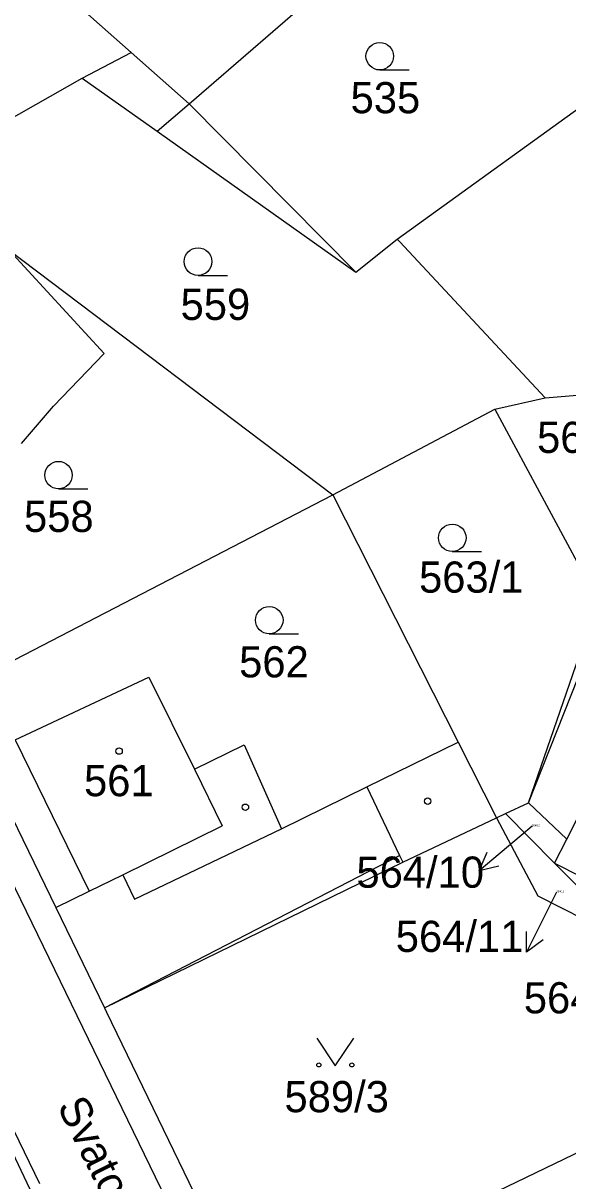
# Model space of a CAD drawing. Extents: x -785744 to -782822, y -1067550 to -1063910.
# Drawn here: x -783737.6 to -783707.9, y -1065686.6 to -1065623.4 of the extents above; entities that cross this region are included whole.
import ezdxf

# ---------------------------------------------------------------- set-up
doc = ezdxf.new("R2010")
doc.units = 0
for name, color, linetype in [('Hranice parcel', 7, 'Continuous'), ('Parcelní čísla', 7, 'Continuous'), ('Pop_ČP_popisy', 7, 'Continuous'), ('Vnitřní kresba', 7, 'Continuous'), ('Věcná břemena k části', 7, 'Continuous'), ('Značky budov', 7, 'Continuous'), ('Značky kultur', 7, 'Continuous')]:
    doc.layers.add(name, color=color, linetype=linetype)

msp = doc.modelspace()

# ---------------------------------------------------------------- linework, layer by layer
at = {"layer": 'Hranice parcel'}
for points in [[(-783740.32, -1065617.38), (-783731.67, -1065625.04)], [(-783728.52, -1065627.83), (-783720.87, -1065621.21)], [(-783734.35, -1065626.44), (-783731.67, -1065625.04)], [(-783731.67, -1065625.04), (-783728.52, -1065627.83)], [(-783742.05, -1065630.82), (-783734.35, -1065626.44)], [(-783717.18, -1065635.22), (-783705.51, -1065626.79)], [(-783728.52, -1065627.83), (-783719.43, -1065637.02)], [(-783719.43, -1065637.02), (-783717.18, -1065635.22)], [(-783717.18, -1065635.22), (-783717.04, -1065635.37)], [(-783717.04, -1065635.37), (-783709.12, -1065643.87)], [(-783738.32, -1065635.81), (-783733.15, -1065641.45)], [(-783738.32, -1065635.81), (-783720.69, -1065649.16)], [(-783735.91, -1065644.33), (-783733.15, -1065641.45)], [(-783709.12, -1065643.87), (-783701.09, -1065643.19)], [(-783737.65, -1065646.36), (-783735.91, -1065644.33)], [(-783711.86, -1065644.49), (-783709.12, -1065643.87)], [(-783720.69, -1065649.16), (-783711.86, -1065644.49)], [(-783711.86, -1065644.49), (-783706.23, -1065654.95)], [(-783741.47, -1065659.94), (-783720.69, -1065649.16)], [(-783720.69, -1065649.16), (-783713.85, -1065662.65)], [(-783710.03, -1065665.95), (-783706.23, -1065654.95)], [(-783710.03, -1065665.95), (-783705.76, -1065655.18)], [(-783737.99, -1065662.51), (-783730.71, -1065659.1)], [(-783730.71, -1065659.1), (-783728.22, -1065664.12)], [(-783741.47, -1065659.94), (-783735.78, -1065671.66)], [(-783737.99, -1065662.51), (-783733.96, -1065670.77)], [(-783718.84, -1065665.08), (-783713.85, -1065662.65)], [(-783713.85, -1065662.65), (-783711.77, -1065666.77)], [(-783728.22, -1065664.12), (-783725.51, -1065662.78)], [(-783725.51, -1065662.78), (-783723.48, -1065667.36)], [(-783707.94, -1065667.93), (-783705.69, -1065663.5)], [(-783723.48, -1065667.36), (-783718.84, -1065665.08)], [(-783711.28, -1065666.54), (-783710.03, -1065665.95)], [(-783710.03, -1065665.95), (-783707.94, -1065667.93)], [(-783716.88, -1065669.19), (-783711.77, -1065666.77)], [(-783711.77, -1065666.77), (-783711.28, -1065666.54)], [(-783711.77, -1065666.77), (-783709.52, -1065671.02)], [(-783711.28, -1065666.54), (-783708.61, -1065669.24)], [(-783708.61, -1065669.24), (-783707.94, -1065667.93)], [(-783733.13, -1065677.13), (-783716.88, -1065669.19)], [(-783708.61, -1065669.24), (-783705.71, -1065670.71)], [(-783708.61, -1065669.24), (-783704.09, -1065673.78)], [(-783735.78, -1065671.66), (-783733.96, -1065670.77)], [(-783709.52, -1065671.02), (-783705.73, -1065672.95)], [(-783735.78, -1065671.66), (-783733.13, -1065677.13)], [(-783733.13, -1065677.13), (-783733.01, -1065677.36)], [(-783733.01, -1065677.36), (-783725.16, -1065693.61)], [(-783725.16, -1065693.61), (-783698.24, -1065680.61)]]:
    msp.add_lwpolyline(points, dxfattribs=at)
at = {"layer": 'Pop_ČP_popisy'}
for p, q in [((-783710.43, -1065667.73), (-783712.722, -1065669.665)), ((-783708.79, -1065671.4), (-783710.128, -1065674.085))]:
    msp.add_line(p, q, dxfattribs=at)
for points in [[(-783709.83, -1065667.23), (-783710.43, -1065667.73)], [(-783711.636, -1065669.402), (-783712.722, -1065669.665), (-783712.281, -1065668.638)], [(-783708.51, -1065670.83), (-783708.79, -1065671.4)], [(-783709.235, -1065673.413), (-783710.128, -1065674.085), (-783710.13, -1065672.967)]]:
    msp.add_lwpolyline(points, dxfattribs=at)
at = {"layer": 'Vnitřní kresba'}
for points in [[(-783734.35, -1065626.44), (-783730.26, -1065629.33)], [(-783730.26, -1065629.33), (-783728.52, -1065627.83)], [(-783730.26, -1065629.33), (-783719.43, -1065637.02)], [(-783752.74, -1065640.26), (-783731.25, -1065684.5)], [(-783758.57, -1065641.49), (-783736.66, -1065686.71)], [(-783728.22, -1065664.12), (-783726.72, -1065667.21)], [(-783718.84, -1065665.08), (-783717.05, -1065668.83)], [(-783732.13, -1065669.88), (-783726.72, -1065667.21)], [(-783731.49, -1065671.21), (-783723.48, -1065667.36)], [(-783733.13, -1065677.13), (-783717.05, -1065668.83)], [(-783717.05, -1065668.83), (-783716.88, -1065669.19)], [(-783733.96, -1065670.77), (-783732.13, -1065669.88)], [(-783732.13, -1065669.88), (-783731.49, -1065671.21)], [(-783731.25, -1065684.5), (-783709.43, -1065729.53)]]:
    msp.add_lwpolyline(points, dxfattribs=at)
at = {"layer": 'Věcná břemena k části'}
msp.add_lwpolyline([(-783735.43, -1065690.73), (-783741.33, -1065678.28)], dxfattribs=at)
at = {"layer": 'Značky budov'}
for centre in [(-783732.33, -1065663.13), (-783715.52, -1065665.86), (-783725.45, -1065666.19)]:
    msp.add_circle(centre, 0.175, dxfattribs=at)
at = {"layer": 'Značky kultur'}
for p, q in [((-783718.13, -1065625.99), (-783716.53, -1065625.99)), ((-783728.03, -1065637.19), (-783726.43, -1065637.19)), ((-783735.63, -1065648.83), (-783734.03, -1065648.83)), ((-783714.18, -1065652.25), (-783712.58, -1065652.25)), ((-783724.15, -1065656.74), (-783722.55, -1065656.74)), ((-783721.55, -1065678.79), (-783720.55, -1065680.29)), ((-783720.55, -1065680.29), (-783719.55, -1065678.79))]:
    msp.add_line(p, q, dxfattribs=at)
for centre, radius in [((-783718.13, -1065625.24), 0.75), ((-783728.03, -1065636.44), 0.75), ((-783735.63, -1065648.08), 0.75), ((-783714.18, -1065651.5), 0.75), ((-783724.15, -1065655.99), 0.75), ((-783721.45, -1065680.24), 0.112), ((-783719.65, -1065680.24), 0.112)]:
    msp.add_circle(centre, radius, dxfattribs=at)

# ---------------------------------------------------------------- texts
at = {"layer": 'Parcelní čísla'}
for s, height, p in [('535', 1.7, (-783719.72, -1065628.35)), ('559', 1.7, (-783728.98, -1065639.62)), ('563/3', 1.7, (-783709.56, -1065646.87)), ('558', 1.7, (-783737.51, -1065651.18)), ('563/1', 1.7, (-783715.99, -1065654.49)), ('562', 1.7, (-783725.79, -1065659.11)), ('561', 1.7, (-783734.24, -1065665.59)), ('564/10', 0.1, (-783709.83, -1065667.23)), ('564/11', 0.1, (-783708.51, -1065670.83)), ('589/3', 1.7, (-783723.32, -1065682.82))]:
    msp.add_text(s, height=height, dxfattribs=at).set_placement(p)
at = {"layer": 'Pop_ČP_popisy'}
for s, p in [('564/10', (-783719.401, -1065670.58)), ('564/11', (-783717.259, -1065674.08)), ('564/12', (-783710.283, -1065677.43))]:
    msp.add_text(s, height=1.7, dxfattribs=at).set_placement(p)
msp.add_text('Svatopluka Čecha', height=1.7, rotation=296.51976, dxfattribs=at).set_placement((-783735.73, -1065682.49))

doc.saveas('drawing.dxf')
